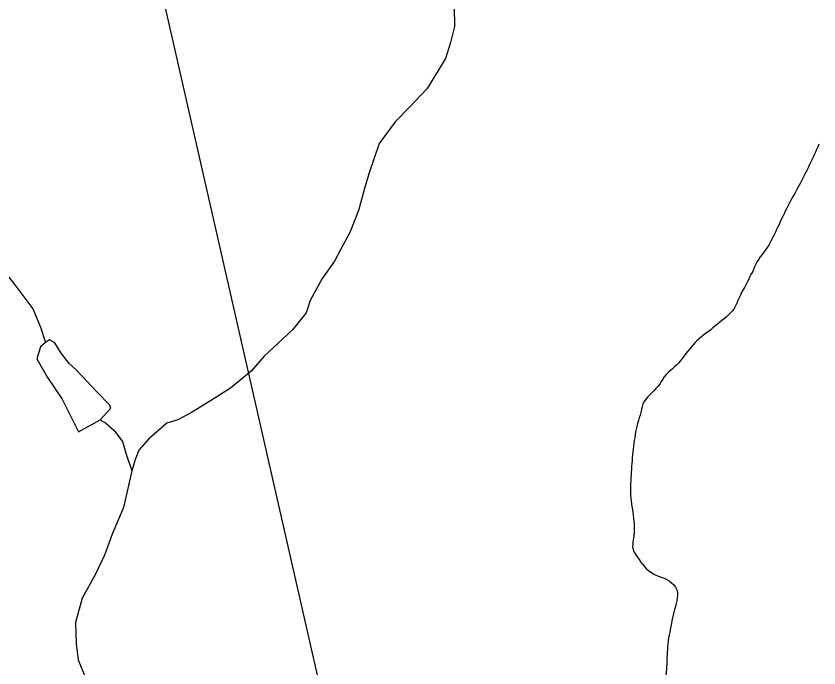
# Model space of a CAD drawing. Extents: x 1950930 to 2061844, y 904556 to 1017002.
# Drawn here: x 1987298 to 1990078, y 920409 to 922665 of the extents above; entities that cross this region are included whole.
import ezdxf

# ---------------------------------------------------------------- set-up
doc = ezdxf.new("R2010")
doc.units = 0
doc.layers.add('Exist Hydrographic Creek Single Shore', color=7, linetype='Continuous')
doc.layers.add('Exist Utilities Electrical Transmission Line', color=7, linetype='Continuous')

msp = doc.modelspace()

# ---------------------------------------------------------------- linework, layer by layer
at = {"layer": 'Exist Hydrographic Creek Single Shore'}
for points in [[(1987269.2, 922777.6), (1987257.3, 922745.3), (1987218.2, 922655.1), (1987181.3, 922548.3), (1987168.1, 922456.5), (1987147.2, 922336.4), (1987118.5, 922163.8), (1987133.9, 922011.7), (1987184.1, 921956.5), (1987239.7, 921800.4), (1987290.4, 921739.6), (1987357, 921651.9), (1987383.2, 921588.2), (1987400.1, 921535.3)], [(1988815.7, 922696.7), (1988816.2, 922628.5), (1988802.6, 922572.9), (1988785, 922518.4), (1988722.2, 922413.9), (1988660.5, 922349.4), (1988611.3, 922298.8), (1988555.9, 922224.4), (1988520.5, 922121.9), (1988505.3, 922068.2), (1988483.8, 921992.4), (1988454.2, 921915.6), (1988423.1, 921858.7), (1988401.3, 921816.6), (1988357.7, 921756.6), (1988316.6, 921680.5), (1988302.7, 921638.4), (1988255.5, 921579), (1988157.9, 921488.7), (1988112.6, 921436.3), (1988040.8, 921377.9), (1987971.3, 921333.3), (1987906.1, 921292.9), (1987858.1, 921268), (1987820, 921256.1), (1987756.4, 921201.5), (1987723.2, 921162.8), (1987711.1, 921130.9), (1987699.2, 921091.7)], [(1990078, 922221.9), (1990073.9, 922212.8), (1990069.8, 922203.3), (1990065.7, 922194.2), (1990061.6, 922185), (1990057.7, 922176.3), (1990053.2, 922167.3), (1990049.1, 922157.8), (1990044.6, 922148.7), (1990040.5, 922139.6), (1990036.2, 922130.9), (1990031.7, 922121.9), (1990027.2, 922112.8), (1990022.7, 922103.7), (1990017.8, 922095.1), (1990013.4, 922086.1), (1990008.5, 922077.9), (1990003.8, 922069.3), (1989998.9, 922060.3), (1989994, 922051.2), (1989989, 922042.3), (1989984.3, 922034.1), (1989979.4, 922025.5), (1989974.5, 922016.5), (1989970.2, 922007.5), (1989965.7, 921998.3), (1989961.2, 921989.7), (1989957.1, 921980.6), (1989952.5, 921971.6), (1989948.7, 921962.8), (1989944.3, 921952.9), (1989940, 921943.8), (1989935.9, 921935.1), (1989931.4, 921926.1), (1989927.9, 921917.2), (1989923.4, 921908.2), (1989918.5, 921899.6), (1989914, 921890.6), (1989909.5, 921881.5), (1989904.8, 921872.5), (1989899, 921864.4), (1989893.1, 921856.4), (1989887.1, 921848.3), (1989881, 921840.3), (1989875, 921831.9), (1989869.5, 921824.3), (1989864.6, 921815.3), (1989859.7, 921806.3), (1989855.1, 921797.2), (1989851.3, 921788.5), (1989847.6, 921779.3), (1989842.6, 921770.7), (1989838.1, 921761.7), (1989833.6, 921752.6), (1989829.3, 921744), (1989824.4, 921734.5), (1989819.9, 921725.9), (1989815, 921716.9), (1989810.4, 921707.9), (1989806.1, 921699.2), (1989801.6, 921690.1), (1989797.5, 921681), (1989793.8, 921671.4), (1989789.7, 921662.3), (1989785, 921653.6), (1989778.9, 921645.2), (1989772.1, 921638.2), (1989765.5, 921631.1), (1989758, 921624.5), (1989750.6, 921618.4), (1989742.4, 921611.9), (1989734.4, 921605.4), (1989727, 921599.2), (1989719.2, 921592.6), (1989711.2, 921586.2), (1989703.4, 921579.6), (1989695.2, 921574), (1989687.4, 921567.8), (1989679.6, 921562.2), (1989671.6, 921555.6), (1989664.2, 921549.5), (1989656.7, 921542.1), (1989650.1, 921535), (1989642.7, 921527.5), (1989636.6, 921520.4), (1989630, 921512.5), (1989623.6, 921504.9), (1989617.3, 921497), (1989611.3, 921489), (1989605.2, 921480.9), (1989599.2, 921472.9), (1989592.9, 921465.3), (1989585.7, 921458.3), (1989578.5, 921450.9), (1989570.7, 921444.8), (1989563.8, 921438.1), (1989556, 921432), (1989549.2, 921424.5), (1989542.6, 921416.6), (1989537.1, 921408.5)], [(1987400.1, 921535.3), (1987382.6, 921520.2), (1987370.5, 921478.5), (1987407, 921414.6), (1987457.7, 921339.1), (1987514.7, 921226.9), (1987589.9, 921268.3)], [(1987589.9, 921268.3), (1987626, 921308.2), (1987622.1, 921320.2), (1987579.5, 921363.6), (1987506.7, 921441.2), (1987482.7, 921463.2), (1987454.6, 921499), (1987432.7, 921534.8), (1987414.4, 921545), (1987400.1, 921535.3)], [(1989537.1, 921408.5), (1989532, 921400.3), (1989526.7, 921391.4), (1989520.7, 921383.4), (1989513.9, 921376.3), (1989507.2, 921368.8), (1989499.6, 921361.4), (1989492.4, 921354.4), (1989485.2, 921347), (1989478.9, 921339.8), (1989473.3, 921331.7), (1989468.8, 921322.7), (1989465.8, 921313.9), (1989463.3, 921304), (1989461.4, 921293.4), (1989458.6, 921283.6), (1989455.7, 921274.8), (1989452.8, 921265.1), (1989450.4, 921255.3), (1989447.9, 921245.1), (1989445.5, 921235.8), (1989443.4, 921225.9), (1989441.8, 921216.1), (1989440.1, 921206.1), (1989438.5, 921196.3), (1989436.8, 921186.7), (1989435.6, 921176.8), (1989434.4, 921166.9), (1989433.6, 921157.2), (1989432.7, 921146.3), (1989431.9, 921136.7), (1989431.1, 921126.8), (1989430.3, 921117.1), (1989429.5, 921107.1), (1989429.3, 921097.4), (1989428.2, 921086.6), (1989427.4, 921076.5), (1989427, 921066.9), (1989426.4, 921057.3), (1989426, 921047.2), (1989425.4, 921036.6), (1989425.6, 921026.9), (1989425.6, 921016.8), (1989425.6, 921007), (1989426.6, 920997.2), (1989427.4, 920987.2), (1989429.1, 920977.3), (1989430.5, 920967.7), (1989432.3, 920957.7), (1989434, 920947.8), (1989435.4, 920937.8), (1989436.4, 920927), (1989437.5, 920917.6), (1989437.9, 920907.4), (1989438.9, 920897.9), (1989438.9, 920887.8), (1989438.1, 920878.1), (1989436.8, 920868.2), (1989435.6, 920857.4), (1989434, 920847.9), (1989433.2, 920837.8), (1989432.3, 920828.2), (1989434.6, 920818.2), (1989438.7, 920809.9), (1989444, 920800.9), (1989449.8, 920792.3), (1989455.1, 920784.2), (1989461.4, 920775.5), (1989467, 920768.2), (1989473.8, 920759.9), (1989480.1, 920753.2), (1989487.9, 920746.3), (1989496.3, 920740.6), (1989504.9, 920735.6), (1989513.9, 920731), (1989523, 920726.8), (1989532.2, 920723.4), (1989542.2, 920719.8), (1989551.3, 920715.6), (1989559.5, 920710.7), (1989567.7, 920703.8), (1989575.3, 920696.6), (1989581.6, 920688.7), (1989586.5, 920679.9), (1989588.4, 920670.6), (1989588.6, 920661.6), (1989587.4, 920651.7), (1989586.1, 920641.7), (1989583.7, 920632), (1989581.2, 920622.2), (1989578.1, 920611.7), (1989575.7, 920601.9), (1989573.2, 920592.2), (1989571.2, 920582.4), (1989569.1, 920572.5), (1989567.1, 920562.7), (1989565.4, 920552.7), (1989563.4, 920542.9), (1989561.3, 920533.4), (1989559.7, 920523.6)], [(1987589.9, 921268.3), (1987607.8, 921257.8), (1987637.1, 921231.9), (1987666.6, 921192.9), (1987678.9, 921152), (1987699.2, 921091.7)], [(1987699.2, 921091.7), (1987670.7, 920964.6), (1987631.6, 920871.9), (1987604.1, 920799.4), (1987572.7, 920731.1), (1987527.4, 920650.7), (1987504.2, 920566.7), (1987506.7, 920492.7), (1987513, 920437), (1987533.8, 920387.2), (1987564.7, 920275), (1987587.7, 920163.1), (1987610.4, 920069.9), (1987623.2, 920003.9), (1987603.3, 919947.7), (1987553.8, 919891.4), (1987492.3, 919822.8), (1987463, 919779.9), (1987441.5, 919732), (1987427.9, 919681.3), (1987414.6, 919594), (1987413.2, 919521.6), (1987422, 919441.1)], [(1989559.7, 920523.6), (1989557.6, 920513.8), (1989555.8, 920503.1), (1989554.5, 920493.2), (1989553.7, 920483.5), (1989553.3, 920473.4), (1989552.7, 920463.8), (1989552.3, 920453.7), (1989551.9, 920443.2), (1989551.5, 920433.5), (1989551.1, 920423.8), (1989550.6, 920413.8), (1989550, 920404.2), (1989548.8, 920394.2), (1989547.4, 920383.5), (1989545.7, 920373.5), (1989544.1, 920364.1), (1989542.9, 920354), (1989541.2, 920344.2), (1989539.4, 920332.7)]]:
    msp.add_lwpolyline(points, dxfattribs=at)
at = {"layer": 'Exist Utilities Electrical Transmission Line'}
msp.add_line((1987754.5, 922957.8), (1988539.9, 919511.6), dxfattribs=at)

doc.saveas('drawing.dxf')
